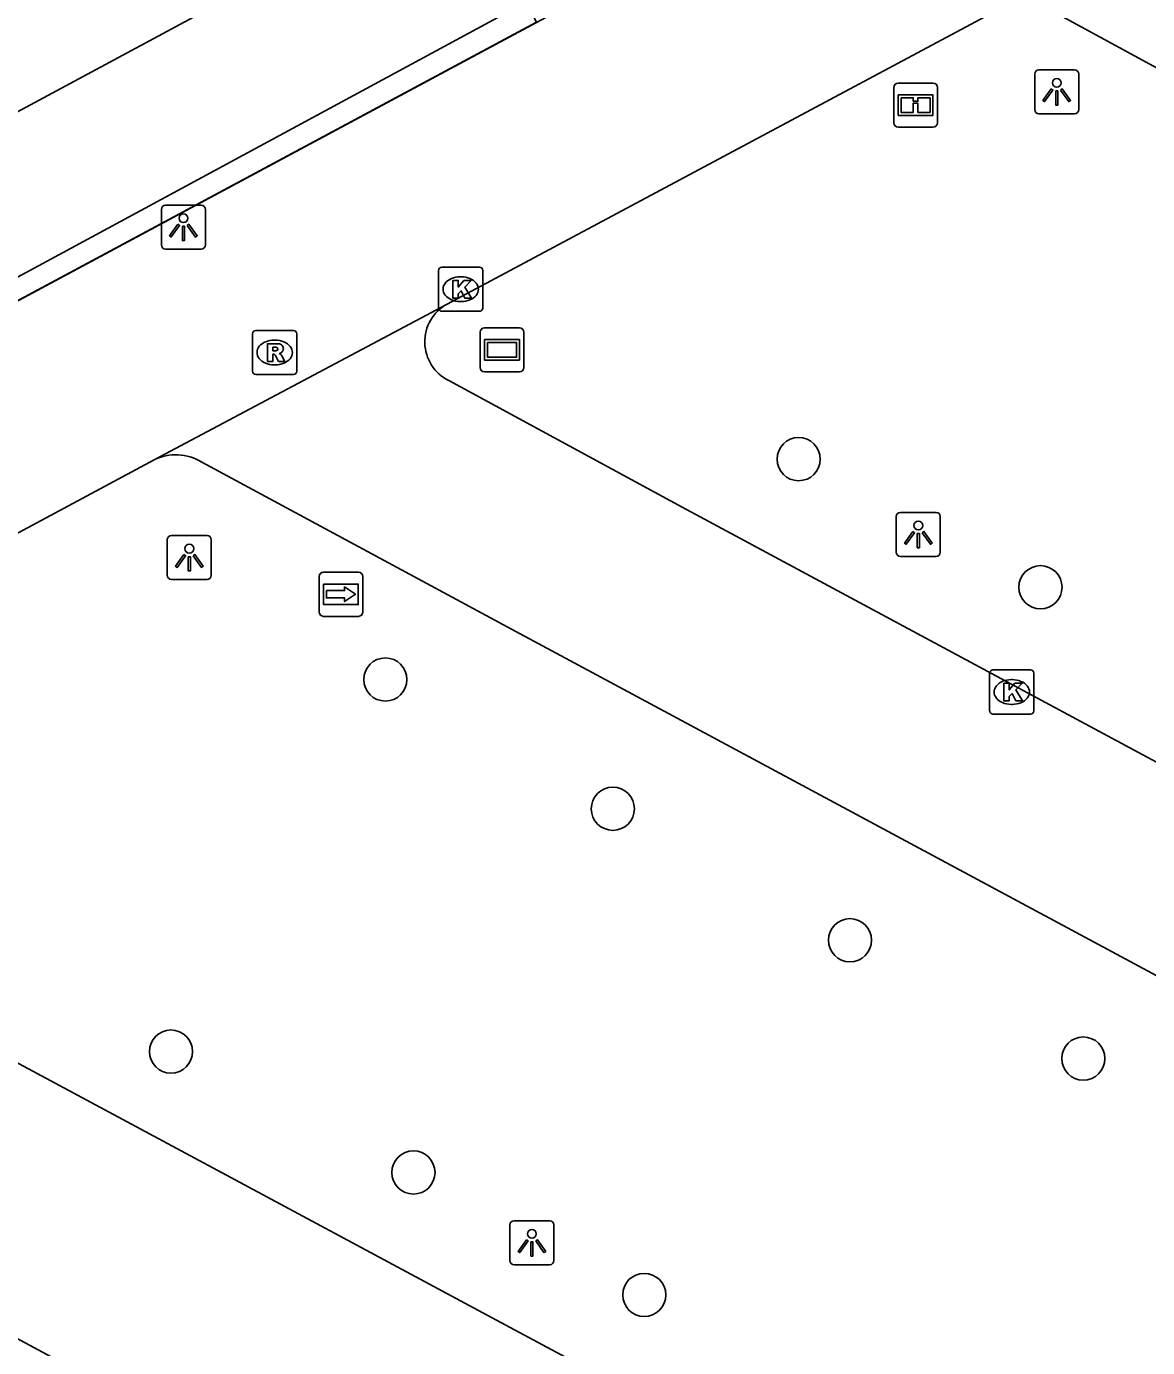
# Model space of a CAD drawing. Extents: x 159489 to 160304, y 383826 to 384530.
# Drawn here: x 159531.94 to 159557.34, y 384312.2 to 384342.13 of the extents above; entities that cross this region are included whole.
import ezdxf

# ---------------------------------------------------------------- set-up
doc = ezdxf.new("R2010")
doc.units = 0
for name, color, linetype in [('IMGEO_Boom', 7, 'Continuous'), ('IMGEO_Dek', 7, 'Continuous'), ('IMGEO_Informatiebord', 7, 'Continuous'), ('IMGEO_Kolk', 7, 'Continuous'), ('IMGEO_Lichtpunt', 7, 'Continuous'), ('IMGEO_Rijbaan_lokaal_gesloten', 7, 'Continuous'), ('IMGEO_Rijbaan_regionaal_gesloten', 7, 'Continuous'), ('IMGEO_Rioolput', 7, 'Continuous'), ('IMGEO_Straatnaambord', 7, 'Continuous'), ('IMGEO_Voetgangersgebied_gesloten', 7, 'Continuous'), ('IMGEO_Wegwijzer', 7, 'Continuous')]:
    doc.layers.add(name, color=color, linetype=linetype)

msp = doc.modelspace()

# ---------------------------------------------------------------- linework, layer by layer
at = {"layer": 'IMGEO_Boom'}
for centre in [(159549.432, 384332.329), (159554.911, 384329.427), (159540.069, 384327.337), (159545.222, 384324.409), (159550.595, 384321.431), (159535.21, 384318.909), (159555.881, 384318.751), (159540.704, 384316.171), (159545.934, 384313.397)]:
    msp.add_circle(centre, 0.489, dxfattribs=at)
at = {"layer": 'IMGEO_Dek'}
msp.add_lwpolyline([(159488.508, 384319.441), (159491.36, 384314.274), (159493.126, 384315.218), (159493.745, 384315.549), (159500.607, 384319.217), (159503.5, 384320.764), (159504.356, 384321.224), (159506.58, 384322.417), (159506.853, 384322.564), (159543.492, 384342.222), (159549.818, 384345.616), (159555.628, 384348.734), (159555.907, 384348.884), (159569.121, 384355.973), (159618.393, 384382.41), (159620.115, 384383.333), (159619.966, 384383.61), (159618.385, 384386.561), (159617.271, 384388.641)], close=True, dxfattribs=at)
at = {"layer": 'IMGEO_Informatiebord'}
for p, q in [((159551.686, 384340.848), (159552.476, 384340.848)), ((159552.476, 384340.848), (159551.686, 384340.848)), ((159551.586, 384339.948), (159551.586, 384340.748)), ((159551.586, 384340.748), (159551.586, 384339.948)), ((159552.576, 384340.748), (159552.576, 384339.948)), ((159552.576, 384339.948), (159552.576, 384340.748)), ((159552.476, 384339.848), (159551.686, 384339.848)), ((159551.686, 384339.848), (159552.476, 384339.848))]:
    msp.add_line(p, q, dxfattribs=at)
for points in [[(159551.687, 384340.58), (159552.475, 384340.58), (159552.475, 384340.116), (159551.687, 384340.116), (159551.687, 384340.58)], [(159551.752, 384340.515), (159551.752, 384340.181), (159552.027, 384340.181), (159552.028, 384340.394), (159552.132, 384340.395), (159552.133, 384340.181), (159552.41, 384340.181), (159552.41, 384340.515), (159552.134, 384340.515), (159552.134, 384340.435), (159552.028, 384340.435), (159552.028, 384340.515), (159551.752, 384340.515)]]:
    msp.add_lwpolyline(points, dxfattribs=at)
for centre, start, end in [((159551.686, 384340.748), 90, 180), ((159551.686, 384340.748), 90, 180), ((159552.476, 384340.748), 0, 90), ((159552.476, 384340.748), 360, 90), ((159551.686, 384339.948), 180, 270), ((159551.686, 384339.948), 180, 270), ((159552.476, 384339.948), 270, 0), ((159552.476, 384339.948), 270, 0)]:
    msp.add_arc(centre, 0.1, start, end, dxfattribs=at)
at = {"layer": 'IMGEO_Kolk'}
for p, q in [((159541.275, 384335.752), (159541.275, 384336.604)), ((159541.35, 384336.678), (159542.202, 384336.678)), ((159542.276, 384336.604), (159542.276, 384335.752)), ((159541.763, 384336.458), (159541.788, 384336.458)), ((159541.786, 384335.898), (159541.761, 384335.898)), ((159542.202, 384335.678), (159541.35, 384335.678)), ((159553.76, 384326.628), (159553.76, 384327.48)), ((159553.835, 384327.554), (159554.687, 384327.554)), ((159554.248, 384327.334), (159554.273, 384327.334)), ((159554.761, 384327.48), (159554.761, 384326.628)), ((159554.271, 384326.774), (159554.246, 384326.774)), ((159554.687, 384326.554), (159553.835, 384326.554))]:
    msp.add_line(p, q, dxfattribs=at)
for points in [[(159541.275, 384335.752), (159541.275, 384336.604)], [(159541.35, 384336.678), (159542.202, 384336.678)], [(159542.276, 384336.604), (159542.276, 384335.752)], [(159541.596, 384336.378), (159541.719, 384336.378), (159541.719, 384336.227), (159541.849, 384336.378), (159542.013, 384336.378), (159541.867, 384336.227), (159542.02, 384335.978), (159541.868, 384335.978), (159541.783, 384336.142), (159541.719, 384336.075), (159541.719, 384335.978), (159541.596, 384335.978), (159541.596, 384336.378)], [(159542.202, 384335.678), (159541.35, 384335.678)], [(159553.76, 384326.628), (159553.76, 384327.48)], [(159553.835, 384327.554), (159554.687, 384327.554)], [(159554.761, 384327.48), (159554.761, 384326.628)], [(159554.081, 384327.254), (159554.204, 384327.254), (159554.204, 384327.103), (159554.334, 384327.254), (159554.498, 384327.254), (159554.352, 384327.103), (159554.505, 384326.854), (159554.353, 384326.854), (159554.268, 384327.018), (159554.204, 384326.951), (159554.204, 384326.854), (159554.081, 384326.854), (159554.081, 384327.254)], [(159554.687, 384326.554), (159553.835, 384326.554)]]:
    msp.add_lwpolyline(points, dxfattribs=at)
for centre, start, end in [((159541.352, 384336.602), 91.552, 178.448), ((159541.352, 384336.602), 91.552, 178.448), ((159542.2, 384336.602), 1.552, 88.448), ((159542.2, 384336.602), 1.552, 88.448), ((159541.352, 384335.754), 181.552, 268.448), ((159541.352, 384335.754), 181.552, 268.448), ((159542.2, 384335.754), 271.552, 358.448), ((159542.2, 384335.754), 271.552, 358.448), ((159553.837, 384327.478), 91.552, 178.448), ((159553.837, 384327.478), 91.552, 178.448), ((159554.685, 384327.478), 1.552, 88.448), ((159554.685, 384327.478), 1.552, 88.448), ((159553.837, 384326.63), 181.552, 268.448), ((159553.837, 384326.63), 181.552, 268.448), ((159554.685, 384326.63), 271.552, 358.448), ((159554.685, 384326.63), 271.552, 358.448)]:
    msp.add_arc(centre, 0.0765, start, end, dxfattribs=at)
for centre, major_axis, ratio, start_param, end_param in [((159541.762, 384336.178), (-0.387, 0.002), 0.722429, 4.712389, 7.853982), ((159541.787, 384336.178), (-0.39, 0.002), 0.717154, 1.570796, 4.712389), ((159554.247, 384327.054), (-0.387, 0.002), 0.722429, 4.712389, 7.853982), ((159554.272, 384327.054), (-0.39, 0.002), 0.717154, 1.570796, 4.712389)]:
    msp.add_ellipse(centre, major_axis=major_axis, ratio=ratio, start_param=start_param, end_param=end_param, dxfattribs=at)
at = {"layer": 'IMGEO_Lichtpunt'}
for p, q in [((159555.683, 384341.148), (159554.875, 384341.148)), ((159555.683, 384341.148), (159554.875, 384341.148)), ((159554.781, 384341.053), (159554.781, 384340.246)), ((159554.781, 384341.053), (159554.781, 384340.246)), ((159555.777, 384340.246), (159555.777, 384341.053)), ((159555.777, 384340.246), (159555.777, 384341.053)), ((159554.875, 384340.152), (159555.683, 384340.152)), ((159554.875, 384340.152), (159555.683, 384340.152)), ((159534.994, 384337.987), (159534.994, 384337.18)), ((159534.994, 384337.987), (159534.994, 384337.18)), ((159535.896, 384338.082), (159535.088, 384338.082)), ((159535.896, 384338.082), (159535.088, 384338.082)), ((159535.99, 384337.18), (159535.99, 384337.987)), ((159535.99, 384337.18), (159535.99, 384337.987)), ((159535.088, 384337.086), (159535.896, 384337.086)), ((159535.088, 384337.086), (159535.896, 384337.086)), ((159551.645, 384331.027), (159551.645, 384330.22)), ((159551.645, 384331.027), (159551.645, 384330.22)), ((159552.547, 384331.122), (159551.739, 384331.122)), ((159552.547, 384331.122), (159551.739, 384331.122)), ((159552.641, 384330.22), (159552.641, 384331.027)), ((159552.641, 384330.22), (159552.641, 384331.027)), ((159535.128, 384330.503), (159535.128, 384329.696)), ((159535.128, 384330.503), (159535.128, 384329.696)), ((159536.03, 384330.598), (159535.222, 384330.598)), ((159536.03, 384330.598), (159535.222, 384330.598)), ((159536.124, 384329.696), (159536.124, 384330.503)), ((159536.124, 384329.696), (159536.124, 384330.503)), ((159551.739, 384330.126), (159552.547, 384330.126)), ((159551.739, 384330.126), (159552.547, 384330.126)), ((159535.222, 384329.602), (159536.03, 384329.602)), ((159535.222, 384329.602), (159536.03, 384329.602)), ((159543.792, 384315.078), (159542.984, 384315.078)), ((159543.792, 384315.078), (159542.984, 384315.078)), ((159542.89, 384314.983), (159542.89, 384314.176)), ((159542.89, 384314.983), (159542.89, 384314.176)), ((159543.886, 384314.176), (159543.886, 384314.983)), ((159543.886, 384314.176), (159543.886, 384314.983)), ((159542.984, 384314.082), (159543.792, 384314.082)), ((159542.984, 384314.082), (159543.792, 384314.082))]:
    msp.add_line(p, q, dxfattribs=at)
for points in [[(159555.155, 384340.717), (159555.194, 384340.689), (159555.006, 384340.427), (159554.968, 384340.454), (159555.155, 384340.717)], [(159555.257, 384340.669), (159555.304, 384340.669), (159555.304, 384340.347), (159555.257, 384340.347), (159555.257, 384340.669)], [(159555.367, 384340.689), (159555.405, 384340.716), (159555.592, 384340.454), (159555.553, 384340.426), (159555.367, 384340.689)], [(159535.368, 384337.651), (159535.407, 384337.623), (159535.219, 384337.361), (159535.181, 384337.388), (159535.368, 384337.651)], [(159535.47, 384337.603), (159535.517, 384337.603), (159535.517, 384337.281), (159535.47, 384337.281), (159535.47, 384337.603)], [(159535.58, 384337.623), (159535.618, 384337.65), (159535.805, 384337.388), (159535.766, 384337.36), (159535.58, 384337.623)], [(159552.019, 384330.691), (159552.058, 384330.663), (159551.87, 384330.401), (159551.832, 384330.428), (159552.019, 384330.691)], [(159552.121, 384330.643), (159552.168, 384330.643), (159552.168, 384330.321), (159552.121, 384330.321), (159552.121, 384330.643)], [(159552.231, 384330.663), (159552.269, 384330.69), (159552.456, 384330.428), (159552.417, 384330.4), (159552.231, 384330.663)], [(159535.502, 384330.167), (159535.541, 384330.139), (159535.353, 384329.877), (159535.315, 384329.904), (159535.502, 384330.167)], [(159535.604, 384330.119), (159535.651, 384330.119), (159535.651, 384329.797), (159535.604, 384329.797), (159535.604, 384330.119)], [(159535.714, 384330.139), (159535.752, 384330.166), (159535.939, 384329.904), (159535.9, 384329.876), (159535.714, 384330.139)], [(159543.264, 384314.647), (159543.303, 384314.619), (159543.115, 384314.357), (159543.077, 384314.384), (159543.264, 384314.647)], [(159543.366, 384314.599), (159543.413, 384314.599), (159543.413, 384314.277), (159543.366, 384314.277), (159543.366, 384314.599)], [(159543.476, 384314.619), (159543.514, 384314.646), (159543.701, 384314.384), (159543.662, 384314.356), (159543.476, 384314.619)]]:
    msp.add_lwpolyline(points, dxfattribs=at)
for centre in [(159555.28, 384340.851), (159535.493, 384337.785), (159552.144, 384330.825), (159535.627, 384330.301), (159543.389, 384314.781)]:
    msp.add_circle(centre, 0.0994, dxfattribs=at)
for centre, start, end in [((159554.875, 384341.053), 90, 180), ((159554.875, 384341.053), 90, 180), ((159555.683, 384341.053), 0, 90), ((159555.683, 384341.053), 0, 90), ((159554.875, 384340.246), 180, 270), ((159554.875, 384340.246), 180, 270), ((159555.683, 384340.246), 270, 0), ((159555.683, 384340.246), 270, 360), ((159535.088, 384337.987), 90, 180), ((159535.088, 384337.987), 90, 180), ((159535.896, 384337.987), 0, 90), ((159535.896, 384337.987), 0, 90), ((159535.088, 384337.18), 180, 270), ((159535.088, 384337.18), 180, 270), ((159535.896, 384337.18), 270, 0), ((159535.896, 384337.18), 270, 360), ((159551.739, 384331.027), 90, 180), ((159551.739, 384331.027), 90, 180), ((159552.547, 384331.027), 0, 90), ((159552.547, 384331.027), 0, 90), ((159535.222, 384330.503), 90, 180), ((159535.222, 384330.503), 90, 180), ((159536.03, 384330.503), 0, 90), ((159536.03, 384330.503), 0, 90), ((159551.739, 384330.22), 180, 270), ((159551.739, 384330.22), 180, 270), ((159552.547, 384330.22), 270, 0), ((159552.547, 384330.22), 270, 360), ((159535.222, 384329.696), 180, 270), ((159535.222, 384329.696), 180, 270), ((159536.03, 384329.696), 270, 0), ((159536.03, 384329.696), 270, 360), ((159542.984, 384314.983), 90, 180), ((159542.984, 384314.983), 90, 180), ((159543.792, 384314.983), 0, 90), ((159543.792, 384314.983), 0, 90), ((159542.984, 384314.176), 180, 270), ((159542.984, 384314.176), 180, 270), ((159543.792, 384314.176), 270, 0), ((159543.792, 384314.176), 270, 360)]:
    msp.add_arc(centre, 0.0946, start, end, dxfattribs=at)
at = {"layer": 'IMGEO_Rijbaan_lokaal_gesloten'}
for points in [[(159554.539, 384342.832), (159562.552, 384338.47), (159578.411, 384329.953)], [(159582.424, 384291.365), (159546.562, 384310.695), (159542.586, 384312.826), (159525.025, 384322.248), (159521.207, 384324.29)], [(159524.477, 384316.223), (159526.867, 384315.023), (159527.963, 384314.433), (159535.565, 384310.345)]]:
    msp.add_lwpolyline(points, dxfattribs=at)
at = {"layer": 'IMGEO_Rijbaan_regionaal_gesloten'}
for points in [[(159618.33, 384386.664), (159613.14, 384383.883), (159570.032, 384360.747), (159553.091, 384351.689), (159516.94, 384332.242), (159499.262, 384322.788), (159489.531, 384317.589)], [(159491.161, 384314.634), (159491.806, 384314.98), (159492.28, 384315.238), (159494.171, 384316.27), (159500, 384319.451), (159500.374, 384319.655), (159500.418, 384319.679), (159502.428, 384320.753), (159503.648, 384321.406), (159506.346, 384322.849), (159506.618, 384322.994), (159515.883, 384327.948), (159524.772, 384332.69), (159543.262, 384342.679), (159543.661, 384342.895), (159548.566, 384345.506), (159549.006, 384345.74), (159555.254, 384349.067), (159555.814, 384349.365), (159557.818, 384350.431), (159568.472, 384356.103), (159577.717, 384361.023), (159595.84, 384370.739), (159616.597, 384381.793)]]:
    msp.add_lwpolyline(points, dxfattribs=at)
at = {"layer": 'IMGEO_Rioolput'}
for p, q in [((159537.06, 384334.318), (159537.06, 384335.17)), ((159537.135, 384335.244), (159537.987, 384335.244)), ((159538.061, 384335.17), (159538.061, 384334.318)), ((159537.548, 384335.024), (159537.573, 384335.024)), ((159537.987, 384334.244), (159537.135, 384334.244)), ((159537.571, 384334.464), (159537.546, 384334.464))]:
    msp.add_line(p, q, dxfattribs=at)
for points in [[(159537.06, 384334.318), (159537.06, 384335.17)], [(159537.135, 384335.244), (159537.987, 384335.244)], [(159538.061, 384335.17), (159538.061, 384334.318)], [(159537.649, 384334.942), (159537.397, 384334.944), (159537.397, 384334.544)], [(159537.575, 384334.863), (159537.521, 384334.863), (159537.521, 384334.782)], [(159537.397, 384334.544), (159537.521, 384334.544), (159537.521, 384334.706), (159537.532, 384334.706)], [(159537.521, 384334.782), (159537.573, 384334.782)], [(159537.579, 384334.677), (159537.65, 384334.544), (159537.79, 384334.544), (159537.725, 384334.67)], [(159537.987, 384334.244), (159537.135, 384334.244)]]:
    msp.add_lwpolyline(points, dxfattribs=at)
for centre, radius, start, end in [((159537.137, 384335.168), 0.0765, 91.552, 178.448), ((159537.137, 384335.168), 0.0765, 91.552, 178.448), ((159537.985, 384335.168), 0.0765, 1.552, 88.448), ((159537.985, 384335.168), 0.0765, 1.552, 88.448), ((159537.581, 384334.767), 0.0964, 77.0061, 93.1865), ((159537.595, 384334.824), 0.0378, 276.6634, 79.6772), ((159537.648, 384334.832), 0.109, 350.3612, 89.416), ((159537.646, 384334.832), 0.112, 277.5842, 350.9817), ((159537.531, 384334.653), 0.0533, 26.0293, 88.6989), ((159537.557, 384334.971), 0.19, 274.7715, 282.9687), ((159537.63, 384334.617), 0.108, 29.5134, 73.7905), ((159537.137, 384334.32), 0.0765, 181.552, 268.448), ((159537.137, 384334.32), 0.0765, 181.552, 268.448), ((159537.985, 384334.32), 0.0765, 271.552, 358.448), ((159537.985, 384334.32), 0.0765, 271.552, 358.448)]:
    msp.add_arc(centre, radius, start, end, dxfattribs=at)
for centre, major_axis, ratio, start_param, end_param in [((159537.547, 384334.744), (-0.387, 0.002), 0.722429, 4.712389, 7.853982), ((159537.572, 384334.744), (-0.39, 0.002), 0.717154, 1.570796, 4.712389)]:
    msp.add_ellipse(centre, major_axis=major_axis, ratio=ratio, start_param=start_param, end_param=end_param, dxfattribs=at)
at = {"layer": 'IMGEO_Straatnaambord'}
for p, q in [((159542.217, 384334.403), (159542.217, 384335.203)), ((159542.217, 384335.203), (159542.217, 384334.403)), ((159542.317, 384335.303), (159543.107, 384335.303)), ((159543.107, 384335.303), (159542.317, 384335.303)), ((159543.207, 384335.203), (159543.207, 384334.403)), ((159543.207, 384334.403), (159543.207, 384335.203)), ((159543.107, 384334.303), (159542.317, 384334.303)), ((159542.317, 384334.303), (159543.107, 384334.303))]:
    msp.add_line(p, q, dxfattribs=at)
for points in [[(159542.318, 384335.035), (159543.106, 384335.035), (159543.106, 384334.571), (159542.318, 384334.571), (159542.318, 384335.035)], [(159542.383, 384334.97), (159542.383, 384334.636), (159543.041, 384334.636), (159543.041, 384334.97), (159542.383, 384334.97)]]:
    msp.add_lwpolyline(points, dxfattribs=at)
for centre, start, end in [((159542.317, 384335.203), 90, 180), ((159542.317, 384335.203), 90, 180), ((159543.107, 384335.203), 0, 90), ((159543.107, 384335.203), 360, 90), ((159542.317, 384334.403), 180, 270), ((159542.317, 384334.403), 180, 270), ((159543.107, 384334.403), 270, 0), ((159543.107, 384334.403), 270, 0)]:
    msp.add_arc(centre, 0.1, start, end, dxfattribs=at)
at = {"layer": 'IMGEO_Voetgangersgebied_gesloten'}
for points in [[(159506.447, 384323.307), (159506.832, 384322.556), (159543.495, 384342.224), (159543.105, 384342.953)], [(159541.465, 384335.842), (159554.539, 384342.832)], [(159534.827, 384332.312), (159541.465, 384335.842)], [(159578.628, 384314.128), (159546.794, 384331.244), (159541.503, 384334.107)], [(159521.207, 384324.29), (159520.929, 384324.852), (159534.827, 384332.312)], [(159535.907, 384332.261), (159543.023, 384328.421), (159557.045, 384320.898), (159580.231, 384308.416)]]:
    msp.add_lwpolyline(points, dxfattribs=at)
for centre, radius, start, end in [((159541.944, 384334.985), 0.982, 119.1815, 243.3279), ((159535.322, 384331.327), 1.102, 57.9264, 116.6663)]:
    msp.add_arc(centre, radius, start, end, dxfattribs=at)
at = {"layer": 'IMGEO_Wegwijzer'}
for p, q in [((159538.666, 384329.768), (159539.456, 384329.768)), ((159539.456, 384329.768), (159538.666, 384329.768)), ((159538.566, 384328.868), (159538.566, 384329.668)), ((159538.566, 384329.668), (159538.566, 384328.868)), ((159539.556, 384329.668), (159539.556, 384328.868)), ((159539.556, 384328.868), (159539.556, 384329.668)), ((159539.456, 384328.768), (159538.666, 384328.768)), ((159538.666, 384328.768), (159539.456, 384328.768))]:
    msp.add_line(p, q, dxfattribs=at)
for points in [[(159538.667, 384329.5), (159539.455, 384329.5), (159539.455, 384329.036), (159538.667, 384329.036), (159538.667, 384329.5)], [(159538.732, 384329.352), (159538.732, 384329.268), (159538.732, 384329.184), (159539.143, 384329.184), (159539.143, 384329.101), (159539.39, 384329.268), (159539.143, 384329.435), (159539.143, 384329.352), (159538.732, 384329.352)]]:
    msp.add_lwpolyline(points, dxfattribs=at)
for centre, start, end in [((159538.666, 384329.668), 90, 180), ((159538.666, 384329.668), 90, 180), ((159539.456, 384329.668), 0, 90), ((159539.456, 384329.668), 360, 90), ((159538.666, 384328.868), 180, 270), ((159538.666, 384328.868), 180, 270), ((159539.456, 384328.868), 270, 0), ((159539.456, 384328.868), 270, 0)]:
    msp.add_arc(centre, 0.1, start, end, dxfattribs=at)

doc.saveas('drawing.dxf')
